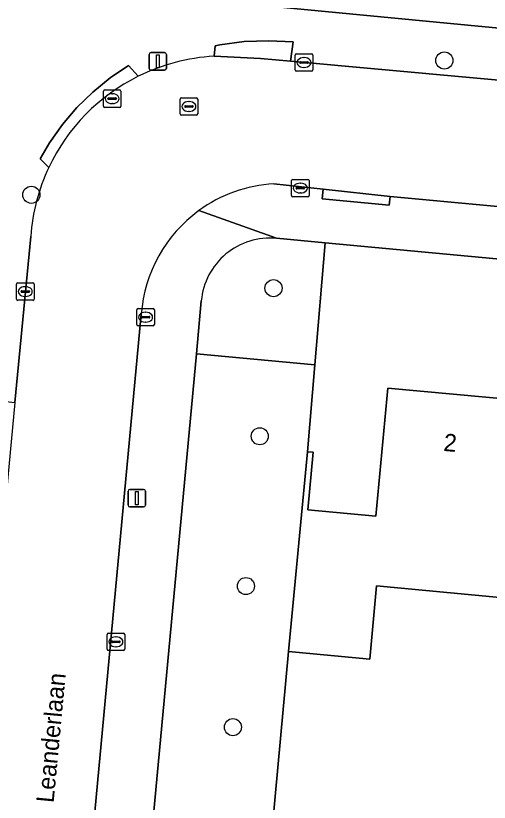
# Model space of a CAD drawing. Extents: x 162184 to 163154, y 385507 to 386516.
# Drawn here: x 162330.02 to 162357.08, y 385764.19 to 385809.15 of the extents above; entities that cross this region are included whole.
import ezdxf

# ---------------------------------------------------------------- set-up
doc = ezdxf.new("R2010")
doc.units = 0
for name, color, linetype in [('IMGEO_Boom', 7, 'Continuous'), ('IMGEO_Erf', 7, 'Continuous'), ('IMGEO_Groenvoorziening', 7, 'Continuous'), ('IMGEO_Kolk', 7, 'Continuous'), ('IMGEO_Lichtmast', 7, 'Continuous'), ('IMGEO_Openbare_ruimte_label', 7, 'Continuous'), ('IMGEO_Pand', 7, 'Continuous'), ('IMGEO_Pand_nummerreeks', 7, 'Continuous'), ('IMGEO_Rijbaan_lokaal_open', 7, 'Continuous'), ('IMGEO_Rioolput', 7, 'Continuous'), ('IMGEO_Voetpad_open', 7, 'Continuous')]:
    doc.layers.add(name, color=color, linetype=linetype)

msp = doc.modelspace()

# ---------------------------------------------------------------- linework, layer by layer
at = {"layer": 'IMGEO_Boom'}
for centre in [(162354.512, 385806.592), (162330.909, 385798.915), (162344.745, 385793.577), (162343.963, 385785.113), (162343.172, 385776.549), (162342.427, 385768.484)]:
    msp.add_circle(centre, 0.489, dxfattribs=at)
at = {"layer": 'IMGEO_Erf'}
for points in [[(162329.194, 385811.19), (162407.363, 385803.678), (162408.384, 385816.204), (162405.204, 385816.518), (162404.654, 385810.949), (162397.902, 385811.616), (162398.393, 385816.592), (162399.49, 385827.697), (162404.448, 385827.207), (162409.423, 385826.715), (162409.68, 385829.38), (162410.023, 385832.768), (162410.498, 385837), (162410.937, 385836.951), (162411.35, 385840.635), (162414.169, 385840.352), (162414.48, 385842.842), (162417.769, 385842.488), (162419.858, 385861.388), (162420.754, 385869.497), (162276.342, 385885.344)], [(162376.048, 385793.526), (162347.702, 385796.167), (162347.106, 385789.192), (162346.682, 385784.225), (162347.014, 385784.194), (162346.705, 385780.907), (162350.595, 385780.542), (162351.283, 385787.869), (162358.748, 385787.168)], [(162385.288, 385773.348), (162380.924, 385773.758), (162377.186, 385774.109), (162377.034, 385772.49), (162373.767, 385772.796), (162373.284, 385767.651), (162368.912, 385768.061), (162369.148, 385770.582), (162369.031, 385770.593), (162364.25, 385771.042), (162364.644, 385775.246), (162357.691, 385775.899), (162350.64, 385776.561), (162350.248, 385772.378), (162345.611, 385772.814), (162344.694, 385762.863), (162344.337, 385758.978), (162337.522, 385759.63), (162336.612, 385750), (162335.015, 385733.1)]]:
    msp.add_lwpolyline(points, dxfattribs=at)
at = {"layer": 'IMGEO_Groenvoorziening'}
msp.add_lwpolyline([(162340.62, 385792.852), (162340.338, 385789.823), (162347.106, 385789.192), (162347.702, 385796.167), (162344.925, 385796.426)], dxfattribs=at)
msp.add_lwpolyline([(162345.611, 385772.814), (162346.682, 385784.225), (162347.106, 385789.192), (162340.338, 385789.823), (162337.881, 385763.475), (162344.694, 385762.863)], close=True, dxfattribs=at)
msp.add_arc((162344.558, 385792.488), 3.955, 84.6818, 174.717, dxfattribs=at)
at = {"layer": 'IMGEO_Kolk'}
for p, q in [((162345.99, 385806.05), (162345.99, 385806.902)), ((162346.065, 385806.976), (162346.917, 385806.976)), ((162346.991, 385806.902), (162346.991, 385806.05)), ((162346.249, 385806.47), (162346.249, 385806.482)), ((162346.687, 385806.433), (162346.289, 385806.433)), ((162346.292, 385806.519), (162346.69, 385806.519)), ((162346.478, 385806.756), (162346.503, 385806.756)), ((162346.733, 385806.482), (162346.733, 385806.47)), ((162346.917, 385805.976), (162346.065, 385805.976)), ((162346.501, 385806.196), (162346.476, 385806.196)), ((162335.027, 385803.981), (162335.027, 385804.833)), ((162335.102, 385804.907), (162335.954, 385804.907)), ((162335.515, 385804.687), (162335.54, 385804.687)), ((162336.028, 385804.833), (162336.028, 385803.981)), ((162335.286, 385804.401), (162335.286, 385804.413)), ((162335.724, 385804.364), (162335.326, 385804.364)), ((162335.329, 385804.45), (162335.727, 385804.45)), ((162335.77, 385804.413), (162335.77, 385804.401)), ((162335.954, 385803.907), (162335.102, 385803.907)), ((162335.538, 385804.127), (162335.513, 385804.127)), ((162345.78, 385798.871), (162345.78, 385799.723)), ((162345.855, 385799.797), (162346.707, 385799.797)), ((162346.781, 385799.723), (162346.781, 385798.871)), ((162346.039, 385799.291), (162346.039, 385799.303)), ((162346.477, 385799.254), (162346.079, 385799.254)), ((162346.082, 385799.34), (162346.48, 385799.34)), ((162346.268, 385799.577), (162346.293, 385799.577)), ((162346.523, 385799.303), (162346.523, 385799.291)), ((162346.707, 385798.797), (162345.855, 385798.797)), ((162346.291, 385799.017), (162346.266, 385799.017)), ((162330.138, 385793.882), (162330.99, 385793.882)), ((162330.063, 385792.956), (162330.063, 385793.808)), ((162330.322, 385793.376), (162330.322, 385793.388)), ((162330.365, 385793.425), (162330.763, 385793.425)), ((162330.551, 385793.662), (162330.576, 385793.662)), ((162330.806, 385793.388), (162330.806, 385793.376)), ((162331.064, 385793.808), (162331.064, 385792.956)), ((162330.76, 385793.339), (162330.362, 385793.339)), ((162330.574, 385793.102), (162330.549, 385793.102)), ((162330.99, 385792.882), (162330.138, 385792.882)), ((162336.937, 385791.491), (162336.937, 385792.343)), ((162337.012, 385792.417), (162337.864, 385792.417)), ((162337.425, 385792.197), (162337.45, 385792.197)), ((162337.938, 385792.343), (162337.938, 385791.491)), ((162337.196, 385791.911), (162337.196, 385791.923)), ((162337.634, 385791.874), (162337.236, 385791.874)), ((162337.239, 385791.96), (162337.637, 385791.96)), ((162337.448, 385791.637), (162337.423, 385791.637)), ((162337.68, 385791.923), (162337.68, 385791.911)), ((162337.864, 385791.417), (162337.012, 385791.417)), ((162335.243, 385772.938), (162335.243, 385773.79)), ((162335.318, 385773.864), (162336.17, 385773.864)), ((162335.731, 385773.644), (162335.756, 385773.644)), ((162336.244, 385773.79), (162336.244, 385772.938)), ((162335.502, 385773.358), (162335.502, 385773.37)), ((162335.94, 385773.321), (162335.542, 385773.321)), ((162335.545, 385773.407), (162335.943, 385773.407)), ((162335.986, 385773.37), (162335.986, 385773.358)), ((162336.17, 385772.864), (162335.318, 385772.864)), ((162335.754, 385773.084), (162335.729, 385773.084))]:
    msp.add_line(p, q, dxfattribs=at)
for points in [[(162345.99, 385806.05), (162345.99, 385806.902)], [(162346.065, 385806.976), (162346.917, 385806.976)], [(162346.991, 385806.902), (162346.991, 385806.05)], [(162346.917, 385805.976), (162346.065, 385805.976)], [(162335.027, 385803.981), (162335.027, 385804.833)], [(162335.102, 385804.907), (162335.954, 385804.907)], [(162336.028, 385804.833), (162336.028, 385803.981)], [(162335.954, 385803.907), (162335.102, 385803.907)], [(162345.78, 385798.871), (162345.78, 385799.723)], [(162345.855, 385799.797), (162346.707, 385799.797)], [(162346.781, 385799.723), (162346.781, 385798.871)], [(162346.707, 385798.797), (162345.855, 385798.797)], [(162330.138, 385793.882), (162330.99, 385793.882)], [(162330.063, 385792.956), (162330.063, 385793.808)], [(162331.064, 385793.808), (162331.064, 385792.956)], [(162330.99, 385792.882), (162330.138, 385792.882)], [(162336.937, 385791.491), (162336.937, 385792.343)], [(162337.012, 385792.417), (162337.864, 385792.417)], [(162337.938, 385792.343), (162337.938, 385791.491)], [(162337.864, 385791.417), (162337.012, 385791.417)], [(162335.243, 385772.938), (162335.243, 385773.79)], [(162335.318, 385773.864), (162336.17, 385773.864)], [(162336.244, 385773.79), (162336.244, 385772.938)], [(162336.17, 385772.864), (162335.318, 385772.864)]]:
    msp.add_lwpolyline(points, dxfattribs=at)
for centre, radius, start, end in [((162346.067, 385806.9), 0.0765, 91.552, 178.448), ((162346.067, 385806.9), 0.0765, 91.552, 178.448), ((162346.915, 385806.9), 0.0765, 1.552, 88.448), ((162346.915, 385806.9), 0.0765, 1.552, 88.448), ((162346.289, 385806.479), 0.0403, 85.8775, 175.7526), ((162346.286, 385806.469), 0.0366, 178.938, 274.7102), ((162346.69, 385806.476), 0.043, 264.8664, 352.4533), ((162346.694, 385806.481), 0.0386, 1.7309, 96.639), ((162346.067, 385806.052), 0.0765, 181.552, 268.448), ((162346.067, 385806.052), 0.0765, 181.552, 268.448), ((162346.915, 385806.052), 0.0765, 271.552, 358.448), ((162346.915, 385806.052), 0.0765, 271.552, 358.448), ((162335.104, 385804.831), 0.0765, 91.552, 178.448), ((162335.104, 385804.831), 0.0765, 91.552, 178.448), ((162335.952, 385804.831), 0.0765, 1.552, 88.448), ((162335.952, 385804.831), 0.0765, 1.552, 88.448), ((162335.326, 385804.41), 0.0403, 85.8775, 175.7526), ((162335.323, 385804.4), 0.0366, 178.938, 274.7102), ((162335.727, 385804.407), 0.043, 264.8664, 352.4533), ((162335.731, 385804.412), 0.0386, 1.7309, 96.639), ((162335.104, 385803.983), 0.0765, 181.552, 268.448), ((162335.104, 385803.983), 0.0765, 181.552, 268.448), ((162335.952, 385803.983), 0.0765, 271.552, 358.448), ((162335.952, 385803.983), 0.0765, 271.552, 358.448), ((162345.857, 385799.721), 0.0765, 91.552, 178.448), ((162345.857, 385799.721), 0.0765, 91.552, 178.448), ((162346.705, 385799.721), 0.0765, 1.552, 88.448), ((162346.705, 385799.721), 0.0765, 1.552, 88.448), ((162346.079, 385799.3), 0.0403, 85.8775, 175.7526), ((162346.076, 385799.29), 0.0366, 178.938, 274.7102), ((162346.48, 385799.297), 0.043, 264.8664, 352.4533), ((162346.484, 385799.302), 0.0386, 1.7309, 96.639), ((162345.857, 385798.873), 0.0765, 181.552, 268.448), ((162345.857, 385798.873), 0.0765, 181.552, 268.448), ((162346.705, 385798.873), 0.0765, 271.552, 358.448), ((162346.705, 385798.873), 0.0765, 271.552, 358.448), ((162330.14, 385793.806), 0.0765, 91.552, 178.448), ((162330.14, 385793.806), 0.0765, 91.552, 178.448), ((162330.988, 385793.806), 0.0765, 1.552, 88.448), ((162330.988, 385793.806), 0.0765, 1.552, 88.448), ((162330.362, 385793.385), 0.0403, 85.8775, 175.7526), ((162330.359, 385793.375), 0.0366, 178.938, 274.7102), ((162330.763, 385793.382), 0.043, 264.8664, 352.4533), ((162330.767, 385793.387), 0.0386, 1.7309, 96.639), ((162330.14, 385792.958), 0.0765, 181.552, 268.448), ((162330.14, 385792.958), 0.0765, 181.552, 268.448), ((162330.988, 385792.958), 0.0765, 271.552, 358.448), ((162330.988, 385792.958), 0.0765, 271.552, 358.448), ((162337.014, 385792.341), 0.0765, 91.552, 178.448), ((162337.014, 385792.341), 0.0765, 91.552, 178.448), ((162337.862, 385792.341), 0.0765, 1.552, 88.448), ((162337.862, 385792.341), 0.0765, 1.552, 88.448), ((162337.236, 385791.92), 0.0403, 85.8775, 175.7526), ((162337.233, 385791.91), 0.0366, 178.938, 274.7102), ((162337.637, 385791.917), 0.043, 264.8664, 352.4533), ((162337.641, 385791.922), 0.0386, 1.7309, 96.639), ((162337.014, 385791.493), 0.0765, 181.552, 268.448), ((162337.014, 385791.493), 0.0765, 181.552, 268.448), ((162337.862, 385791.493), 0.0765, 271.552, 358.448), ((162337.862, 385791.493), 0.0765, 271.552, 358.448), ((162335.32, 385773.788), 0.0765, 91.552, 178.448), ((162335.32, 385773.788), 0.0765, 91.552, 178.448), ((162336.168, 385773.788), 0.0765, 1.552, 88.448), ((162336.168, 385773.788), 0.0765, 1.552, 88.448), ((162335.542, 385773.367), 0.0403, 85.8775, 175.7526), ((162335.539, 385773.357), 0.0366, 178.938, 274.7102), ((162335.943, 385773.364), 0.043, 264.8664, 352.4533), ((162335.947, 385773.369), 0.0386, 1.7309, 96.639), ((162335.32, 385772.94), 0.0765, 181.552, 268.448), ((162335.32, 385772.94), 0.0765, 181.552, 268.448), ((162336.168, 385772.94), 0.0765, 271.552, 358.448), ((162336.168, 385772.94), 0.0765, 271.552, 358.448)]:
    msp.add_arc(centre, radius, start, end, dxfattribs=at)
for centre, major_axis, ratio, start_param, end_param in [((162346.477, 385806.476), (-0.387, 0.002), 0.722429, 4.712389, 7.853982), ((162346.502, 385806.476), (-0.39, 0.002), 0.717154, 1.570796, 4.712389), ((162335.514, 385804.407), (-0.387, 0.002), 0.722429, 4.712389, 7.853982), ((162335.539, 385804.407), (-0.39, 0.002), 0.717154, 1.570796, 4.712389), ((162346.267, 385799.297), (-0.387, 0.002), 0.722429, 4.712389, 7.853982), ((162346.292, 385799.297), (-0.39, 0.002), 0.717154, 1.570796, 4.712389), ((162330.55, 385793.382), (-0.387, 0.002), 0.722429, 4.712389, 7.853982), ((162330.575, 385793.382), (-0.39, 0.002), 0.717154, 1.570796, 4.712389), ((162337.424, 385791.917), (-0.387, 0.002), 0.722429, 4.712389, 7.853982), ((162337.449, 385791.917), (-0.39, 0.002), 0.717154, 1.570796, 4.712389), ((162335.73, 385773.364), (-0.387, 0.002), 0.722429, 4.712389, 7.853982), ((162335.755, 385773.364), (-0.39, 0.002), 0.717154, 1.570796, 4.712389)]:
    msp.add_ellipse(centre, major_axis=major_axis, ratio=ratio, start_param=start_param, end_param=end_param, dxfattribs=at)
at = {"layer": 'IMGEO_Lichtmast'}
for p, q in [((162337.635, 385806.14), (162337.635, 385806.94)), ((162337.635, 385806.94), (162337.635, 385806.14)), ((162337.735, 385807.04), (162338.525, 385807.04)), ((162338.525, 385807.04), (162337.735, 385807.04)), ((162338.625, 385806.94), (162338.625, 385806.14)), ((162338.625, 385806.14), (162338.625, 385806.94)), ((162338.525, 385806.04), (162337.735, 385806.04)), ((162337.735, 385806.04), (162338.525, 385806.04)), ((162336.436, 385781.174), (162336.436, 385781.974)), ((162336.436, 385781.974), (162336.436, 385781.174)), ((162336.536, 385782.074), (162337.326, 385782.074)), ((162337.326, 385782.074), (162336.536, 385782.074)), ((162337.426, 385781.974), (162337.426, 385781.174)), ((162337.426, 385781.174), (162337.426, 385781.974)), ((162337.326, 385781.074), (162336.536, 385781.074)), ((162336.536, 385781.074), (162337.326, 385781.074))]:
    msp.add_line(p, q, dxfattribs=at)
for points in [[(162338.055, 385806.915), (162338.205, 385806.915), (162338.205, 385806.165), (162338.055, 385806.165), (162338.055, 385806.915)], [(162336.856, 385781.949), (162337.006, 385781.949), (162337.006, 385781.199), (162336.856, 385781.199), (162336.856, 385781.949)]]:
    msp.add_lwpolyline(points, dxfattribs=at)
for centre, start, end in [((162337.735, 385806.94), 90, 180), ((162337.735, 385806.94), 90, 180), ((162338.525, 385806.94), 0, 90), ((162338.525, 385806.94), 360, 90), ((162337.735, 385806.14), 180, 270), ((162337.735, 385806.14), 180, 270), ((162338.525, 385806.14), 270, 0), ((162338.525, 385806.14), 270, 0), ((162336.536, 385781.974), 90, 180), ((162336.536, 385781.974), 90, 180), ((162337.326, 385781.974), 0, 90), ((162337.326, 385781.974), 360, 90), ((162336.536, 385781.174), 180, 270), ((162336.536, 385781.174), 180, 270), ((162337.326, 385781.174), 270, 0), ((162337.326, 385781.174), 270, 0)]:
    msp.add_arc(centre, 0.1, start, end, dxfattribs=at)
at = {"layer": 'IMGEO_Pand'}
msp.add_lwpolyline([(162345.611, 385772.814), (162350.248, 385772.378), (162350.64, 385776.561), (162357.691, 385775.899), (162358.748, 385787.168), (162351.283, 385787.869), (162350.595, 385780.542), (162346.705, 385780.907), (162347.014, 385784.194), (162346.682, 385784.225)], close=True, dxfattribs=at)
at = {"layer": 'IMGEO_Rijbaan_lokaal_open'}
for points in [[(162403.08, 385801.118), (162388.077, 385802.582), (162384.303, 385802.95), (162365.118, 385804.775), (162361.369, 385805.117), (162345.728, 385806.544), (162344.013, 385806.701), (162341.355, 385806.833)], [(162344.775, 385799.544), (162347.581, 385799.237), (162351.413, 385798.818), (162367.799, 385797.286), (162374.881, 385796.62), (162406.395, 385793.701), (162406.599, 385795.822), (162406.652, 385796.366), (162407.054, 385800.73), (162403.08, 385801.118)], [(162330.873, 385796.534), (162329.97, 385787.042), (162329.296, 385779.892), (162327.803, 385764.055), (162327.435, 385760.157), (162327.152, 385757.156), (162326.635, 385751.709), (162326.477, 385750), (162324.906, 385734.232), (162324.656, 385731.996), (162324.274, 385731.336), (162322.366, 385728.035), (162333.341, 385727.013), (162331.493, 385731.237), (162334.097, 385758.918), (162334.542, 385763.644), (162337.193, 385792.099)]]:
    msp.add_lwpolyline(points, dxfattribs=at)
for centre, radius, start, end in [((162341.969, 385795.711), 11.139, 93.1617, 116.3801), ((162341.972, 385795.723), 11.13, 116.4206, 154.7007), ((162341.967, 385795.727), 11.123, 154.7067, 175.8376), ((162345.228, 385791.495), 8.061, 93.2181, 126.098), ((162345.225, 385791.503), 8.054, 126.1124, 175.7537)]:
    msp.add_arc(centre, radius, start, end, dxfattribs=at)
at = {"layer": 'IMGEO_Rioolput'}
for p, q in [((162339.413, 385803.535), (162339.413, 385804.387)), ((162339.488, 385804.461), (162340.34, 385804.461)), ((162339.901, 385804.241), (162339.926, 385804.241)), ((162340.414, 385804.387), (162340.414, 385803.535)), ((162339.672, 385803.955), (162339.672, 385803.967)), ((162340.11, 385803.918), (162339.712, 385803.918)), ((162339.715, 385804.004), (162340.113, 385804.004)), ((162340.156, 385803.967), (162340.156, 385803.955)), ((162340.34, 385803.461), (162339.488, 385803.461)), ((162339.924, 385803.681), (162339.899, 385803.681))]:
    msp.add_line(p, q, dxfattribs=at)
for points in [[(162339.413, 385803.535), (162339.413, 385804.387)], [(162339.488, 385804.461), (162340.34, 385804.461)], [(162340.414, 385804.387), (162340.414, 385803.535)], [(162340.34, 385803.461), (162339.488, 385803.461)]]:
    msp.add_lwpolyline(points, dxfattribs=at)
for centre, radius, start, end in [((162339.49, 385804.385), 0.0765, 91.552, 178.448), ((162339.49, 385804.385), 0.0765, 91.552, 178.448), ((162340.338, 385804.385), 0.0765, 1.552, 88.448), ((162340.338, 385804.385), 0.0765, 1.552, 88.448), ((162339.712, 385803.964), 0.0403, 85.8775, 175.7526), ((162339.709, 385803.954), 0.0366, 178.938, 274.7102), ((162340.113, 385803.961), 0.043, 264.8664, 352.4533), ((162340.117, 385803.966), 0.0386, 1.7309, 96.639), ((162339.49, 385803.537), 0.0765, 181.552, 268.448), ((162339.49, 385803.537), 0.0765, 181.552, 268.448), ((162340.338, 385803.537), 0.0765, 271.552, 358.448), ((162340.338, 385803.537), 0.0765, 271.552, 358.448)]:
    msp.add_arc(centre, radius, start, end, dxfattribs=at)
for centre, major_axis, ratio, start_param, end_param in [((162339.9, 385803.961), (-0.387, 0.002), 0.722429, 4.712389, 7.853982), ((162339.925, 385803.961), (-0.39, 0.002), 0.717154, 1.570796, 4.712389)]:
    msp.add_ellipse(centre, major_axis=major_axis, ratio=ratio, start_param=start_param, end_param=end_param, dxfattribs=at)
at = {"layer": 'IMGEO_Voetpad_open'}
for points in [[(162407.363, 385803.678), (162329.194, 385811.19)], [(162341.355, 385806.833), (162341.409, 385807.437), (162341.682, 385807.487), (162343.073, 385807.668), (162344.475, 385807.724), (162345.877, 385807.655), (162345.728, 385806.544), (162361.369, 385805.117), (162361.417, 385805.614), (162365.166, 385805.272), (162365.118, 385804.775), (162384.303, 385802.95)], [(162337.02, 385805.69), (162336.464, 385806.314), (162335.41, 385805.597), (162334.424, 385804.789), (162333.514, 385803.896), (162332.687, 385802.926), (162331.951, 385801.885), (162331.405, 385800.961), (162331.91, 385800.479)], [(162331.91, 385800.479), (162331.405, 385800.961), (162331.951, 385801.885), (162332.687, 385802.926), (162333.514, 385803.896), (162334.424, 385804.789), (162335.41, 385805.597), (162336.464, 385806.314), (162337.02, 385805.69)], [(162367.752, 385796.789), (162367.799, 385797.286), (162351.413, 385798.818), (162351.366, 385798.321), (162347.527, 385798.68), (162347.581, 385799.237), (162344.775, 385799.544)], [(162344.925, 385796.426), (162340.478, 385798.009)], [(162340.478, 385798.009), (162344.925, 385796.426), (162347.702, 385796.167), (162376.048, 385793.526), (162375.642, 385789.497), (162408.715, 385786.374), (162408.81, 385787.384), (162405.798, 385787.669), (162397.456, 385788.457), (162397.409, 385787.96), (162390.682, 385788.596), (162390.729, 385789.093), (162377.063, 385790.384), (162377.362, 385793.389)], [(162320.551, 385732.517), (162324.656, 385731.996), (162324.906, 385734.232), (162326.477, 385750), (162326.635, 385751.709), (162326.138, 385751.755), (162326.642, 385757.203), (162327.152, 385757.156), (162327.435, 385760.157), (162326.919, 385760.201), (162327.245, 385764.103), (162327.803, 385764.055), (162329.296, 385779.892), (162328.779, 385779.943), (162329.462, 385787.092), (162329.97, 385787.042), (162330.873, 385796.534)], [(162337.522, 385759.63), (162337.881, 385763.475), (162340.338, 385789.823), (162340.62, 385792.852)], [(162337.193, 385792.099), (162334.542, 385763.644), (162335.266, 385763.576), (162334.821, 385758.85), (162334.097, 385758.918), (162331.493, 385731.237), (162335.636, 385731.055)]]:
    msp.add_lwpolyline(points, dxfattribs=at)
for points in [[(162345.877, 385807.655), (162344.475, 385807.724), (162343.073, 385807.668), (162341.682, 385807.487), (162341.409, 385807.437), (162341.355, 385806.833), (162344.013, 385806.701), (162345.728, 385806.544)], [(162351.413, 385798.818), (162347.581, 385799.237), (162347.527, 385798.68), (162351.366, 385798.321)]]:
    msp.add_lwpolyline(points, close=True, dxfattribs=at)
for centre, radius, start, end in [((162341.969, 385795.711), 11.139, 93.1617, 116.3801), ((162341.972, 385795.723), 11.13, 116.4206, 154.7007), ((162341.967, 385795.727), 11.123, 154.7067, 175.8376), ((162345.228, 385791.495), 8.061, 93.2181, 126.098), ((162345.225, 385791.503), 8.054, 126.1124, 175.7537), ((162344.558, 385792.488), 3.955, 84.6818, 174.717)]:
    msp.add_arc(centre, radius, start, end, dxfattribs=at)

# ---------------------------------------------------------------- texts
at = {"layer": 'IMGEO_Openbare_ruimte_label'}
msp.add_text('Leanderlaan', height=1, rotation=84.6085, dxfattribs=at).set_placement((162332.179, 385764.132))
at = {"layer": 'IMGEO_Pand_nummerreeks'}
msp.add_text('2', height=1, rotation=354.6374, dxfattribs=at).set_placement((162354.432, 385784.279))

doc.saveas('drawing.dxf')
